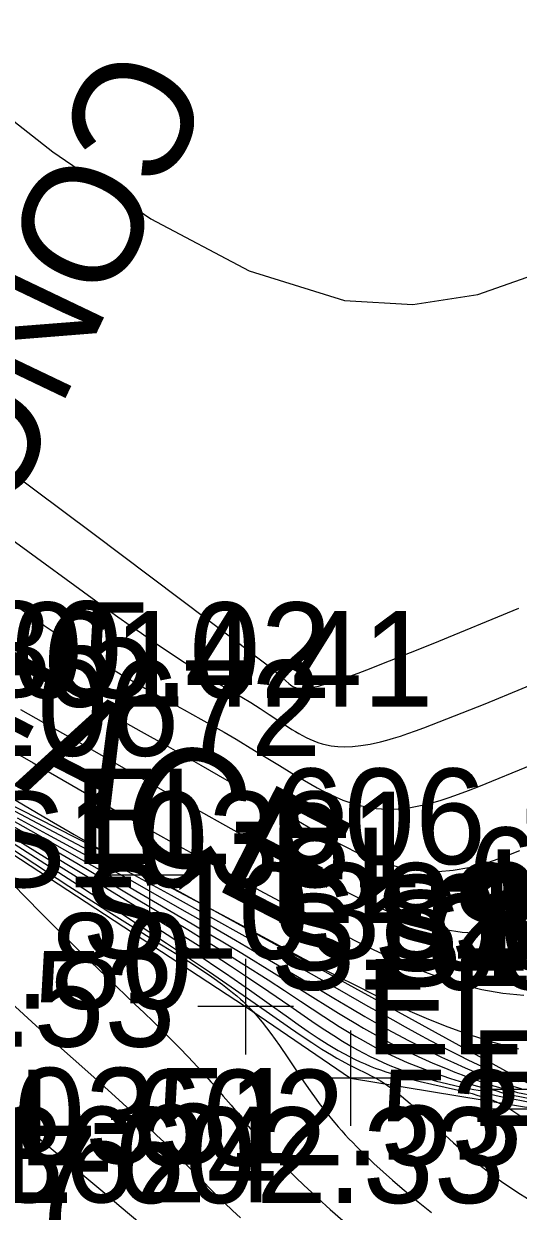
# Model space of a CAD drawing. Extents: x 1729869 to 1735532, y 648588 to 653771.
# Drawn here: x 1730305.14 to 1730325.83, y 653093.31 to 653143.01 of the extents above; entities that cross this region are included whole.
import ezdxf

# ---------------------------------------------------------------- set-up
doc = ezdxf.new("R2010")
doc.units = 0
for name, color, linetype in [('SURVEY - CONTOURS - Index with Text', 7, 'Continuous'), ('SURVEY - CONTOURS - Intermediate with optional Text', 7, 'Continuous'), ('SURVEY - DTM - Breaklines', 7, 'Continuous'), ('SURVEY - DTM - Breaklines - Points - Elevations', 7, 'Continuous'), ('SURVEY - DTM - Breaklines - Points - Locators', 7, 'Continuous'), ('SURVEY - DTM - Breaklines - Points - Numbers', 7, 'Continuous'), ('SURVEY - NON-TRANSPORTATION - Features', 7, 'Continuous'), ('SURVEY - NON-TRANSPORTATION - Features - Points - Elevations', 7, 'Continuous'), ('SURVEY - NON-TRANSPORTATION - Features - Points - Locators', 7, 'Continuous'), ('SURVEY - NON-TRANSPORTATION - Features - Points - Numbers', 7, 'Continuous'), ('SURVEY - NON-TRANSPORTATION - Features Text', 7, 'Continuous'), ('SURVEY - PROPERTY - Property Markers with Text', 7, 'Continuous'), ('SURVEY - TRANSPORTATION - Features - Points - Elevations', 7, 'Continuous'), ('SURVEY - TRANSPORTATION - Features - Points - Numbers', 7, 'Continuous')]:
    doc.layers.add(name, color=color, linetype=linetype)

msp = doc.modelspace()

# ---------------------------------------------------------------- linework, layer by layer
at = {"layer": 'SURVEY - CONTOURS - Index with Text'}
for points in [[(1730304.438, 653121.572), (1730308.523, 653118.592), (1730309.082, 653118.193), (1730309.598, 653117.828), (1730310.073, 653117.496), (1730310.509, 653117.195), (1730310.909, 653116.922), (1730311.273, 653116.677), (1730311.574, 653116.476), (1730311.851, 653116.295), (1730312.34, 653115.981), (1730312.756, 653115.721), (1730313.124, 653115.498), (1730313.594, 653115.221), (1730314.27, 653114.826), (1730314.648, 653114.597), (1730315.029, 653114.356), (1730315.416, 653114.101), (1730316.089, 653113.65), (1730316.366, 653113.471), (1730316.509, 653113.384), (1730316.654, 653113.298), (1730316.804, 653113.215), (1730316.958, 653113.136), (1730317.114, 653113.062), (1730317.277, 653112.994), (1730317.446, 653112.931), (1730317.624, 653112.876), (1730317.811, 653112.83), (1730318.008, 653112.793), (1730318.281, 653112.76), (1730318.578, 653112.749), (1730318.901, 653112.76), (1730319.254, 653112.796), (1730319.642, 653112.86), (1730320.067, 653112.955), (1730320.331, 653113.024), (1730320.609, 653113.104), (1730320.903, 653113.196), (1730321.212, 653113.298), (1730321.538, 653113.411), (1730321.88, 653113.534), (1730324.448, 653114.546), (1730327.541, 653115.823)], [(1730301.614, 653112.376), (1730306.226, 653109.678), (1730307.253, 653109.081), (1730308.205, 653108.533), (1730308.646, 653108.283), (1730309.06, 653108.051), (1730309.568, 653107.772), (1730310.269, 653107.395), (1730312.555, 653106.185), (1730314.07, 653105.373), (1730316.191, 653104.232), (1730316.867, 653103.873), (1730317.565, 653103.507), (1730318.284, 653103.135), (1730319.021, 653102.762), (1730319.764, 653102.394), (1730320.522, 653102.033), (1730321.295, 653101.68), (1730322.083, 653101.342), (1730322.885, 653101.023), (1730323.701, 653100.727), (1730324.773, 653100.387), (1730325.851, 653100.103)], [(1730305.081, 653108.962), (1730307.157, 653107.712), (1730308.131, 653107.121), (1730309.292, 653106.407), (1730311.394, 653105.102), (1730312.331, 653104.513), (1730313.062, 653104.046), (1730313.788, 653103.574), (1730314.506, 653103.099), (1730315.394, 653102.504), (1730316.271, 653101.905), (1730317.011, 653101.394), (1730317.379, 653101.143), (1730317.746, 653100.897), (1730318.113, 653100.658), (1730318.479, 653100.429), (1730318.79, 653100.243), (1730319.103, 653100.066), (1730319.37, 653099.922), (1730319.639, 653099.785), (1730319.911, 653099.653), (1730320.186, 653099.528), (1730320.465, 653099.408), (1730320.748, 653099.295), (1730321.16, 653099.142), (1730321.577, 653099.001), (1730321.997, 653098.872), (1730322.414, 653098.755), (1730322.827, 653098.649), (1730323.231, 653098.555), (1730323.609, 653098.475), (1730323.977, 653098.405), (1730324.337, 653098.344), (1730324.672, 653098.2), (1730325.029, 653098.122), (1730326.608, 653097.81)], [(1730304.633, 653102.01), (1730305.656, 653101.075), (1730306.341, 653100.457), (1730307.214, 653099.681), (1730308.078, 653098.914), (1730308.678, 653098.375), (1730309.272, 653097.834), (1730309.859, 653097.291), (1730310.432, 653096.752), (1730310.716, 653096.481), (1730310.998, 653096.208), (1730311.279, 653095.932), (1730311.557, 653095.655), (1730312.108, 653095.095), (1730312.659, 653094.531), (1730312.938, 653094.25), (1730313.221, 653093.969), (1730313.548, 653093.653), (1730313.881, 653093.339), (1730314.219, 653093.028)]]:
    msp.add_lwpolyline(points, dxfattribs=at)
at = {"layer": 'SURVEY - CONTOURS - Intermediate with optional Text'}
for points in [[(1730285.359, 653153.702), (1730286.84, 653152.751), (1730288.346, 653151.767), (1730289.9, 653150.717), (1730291.527, 653149.567), (1730293.251, 653148.284), (1730295.095, 653146.835), (1730298.565, 653143.953), (1730302.353, 653140.792), (1730306.355, 653137.655), (1730310.462, 653134.847), (1730314.569, 653132.672), (1730318.568, 653131.434), (1730321.426, 653131.263), (1730324.149, 653131.681), (1730326.724, 653132.583)], [(1730301.959, 653126.224), (1730308.028, 653121.684), (1730312.894, 653118.027), (1730314.199, 653117.04), (1730314.879, 653116.518), (1730315.269, 653116.213), (1730315.575, 653115.967), (1730315.81, 653115.772), (1730315.988, 653115.616), (1730316.235, 653115.393), (1730316.301, 653115.339), (1730316.365, 653115.292), (1730316.398, 653115.271), (1730316.433, 653115.253), (1730316.469, 653115.236), (1730316.507, 653115.222), (1730316.548, 653115.21), (1730316.592, 653115.199), (1730316.64, 653115.192), (1730316.692, 653115.186), (1730316.749, 653115.184), (1730316.812, 653115.184), (1730316.879, 653115.187), (1730316.953, 653115.193), (1730317.034, 653115.203), (1730317.122, 653115.217), (1730317.218, 653115.234), (1730317.323, 653115.256), (1730317.473, 653115.291), (1730317.638, 653115.335), (1730317.821, 653115.387), (1730318.023, 653115.448), (1730318.245, 653115.52), (1730318.637, 653115.654), (1730319.132, 653115.834), (1730319.5, 653115.973), (1730322.269, 653117.076), (1730325.855, 653118.546)], [(1730304.671, 653118.753), (1730305.366, 653118.268), (1730306.004, 653117.83), (1730306.589, 653117.435), (1730307.125, 653117.08), (1730307.616, 653116.762), (1730308.065, 653116.476), (1730308.437, 653116.244), (1730308.782, 653116.033), (1730309.103, 653115.84), (1730309.402, 653115.664), (1730309.684, 653115.501), (1730310.21, 653115.202), (1730310.937, 653114.801), (1730311.857, 653114.298), (1730312.553, 653113.91), (1730313.032, 653113.639), (1730313.524, 653113.354), (1730314.026, 653113.06), (1730314.797, 653112.598), (1730315.846, 653111.96), (1730316.365, 653111.643), (1730316.626, 653111.486), (1730316.887, 653111.331), (1730317.151, 653111.18), (1730317.416, 653111.032), (1730317.68, 653110.891), (1730317.947, 653110.758), (1730318.219, 653110.632), (1730318.497, 653110.516), (1730318.783, 653110.412), (1730319.077, 653110.322), (1730319.474, 653110.229), (1730319.892, 653110.166), (1730320.337, 653110.138), (1730320.813, 653110.15), (1730321.325, 653110.207), (1730321.877, 653110.313), (1730322.216, 653110.398), (1730322.572, 653110.501), (1730322.946, 653110.622), (1730323.34, 653110.759), (1730323.754, 653110.912), (1730324.191, 653111.081), (1730326.437, 653112.012)], [(1730304.735, 653116.381), (1730305.176, 653116.119), (1730305.59, 653115.877), (1730305.982, 653115.652), (1730306.355, 653115.441), (1730307.056, 653115.051), (1730309.045, 653113.955), (1730310.055, 653113.392), (1730311.089, 653112.809), (1730312.547, 653111.979), (1730314.825, 653110.673), (1730316.357, 653109.79), (1730316.737, 653109.572), (1730317.118, 653109.356), (1730317.5, 653109.143), (1730317.883, 653108.934), (1730318.262, 653108.734), (1730318.644, 653108.54), (1730319.029, 653108.356), (1730319.419, 653108.184), (1730319.816, 653108.026), (1730320.22, 653107.885), (1730320.755, 653107.731), (1730321.307, 653107.617), (1730321.881, 653107.548), (1730322.479, 653107.533), (1730323.104, 653107.578), (1730323.76, 653107.691), (1730324.155, 653107.788), (1730324.564, 653107.91), (1730324.99, 653108.053), (1730325.434, 653108.218), (1730325.899, 653108.402)], [(1730305.005, 653114.302), (1730306.293, 653113.582), (1730307.611, 653112.836), (1730310.856, 653110.985), (1730312.315, 653110.161), (1730313.812, 653109.324), (1730316.315, 653107.934), (1730316.814, 653107.659), (1730317.313, 653107.387), (1730317.814, 653107.117), (1730318.318, 653106.852), (1730318.816, 653106.595), (1730319.318, 653106.345), (1730319.824, 653106.106), (1730320.335, 653105.88), (1730320.853, 653105.671), (1730321.378, 653105.481), (1730322.069, 653105.269), (1730322.773, 653105.103), (1730323.491, 653104.991), (1730324.222, 653104.943), (1730324.966, 653104.966), (1730325.723, 653105.071), (1730326.167, 653105.17)], [(1730303.885, 653113.017), (1730305.532, 653112.07), (1730307.786, 653110.771), (1730308.958, 653110.099), (1730310.143, 653109.427), (1730310.74, 653109.091), (1730311.34, 653108.756), (1730311.949, 653108.418), (1730313.175, 653107.745), (1730315.027, 653106.738), (1730316.25, 653106.076), (1730316.865, 653105.747), (1730317.482, 653105.42), (1730318.104, 653105.095), (1730318.73, 653104.774), (1730319.351, 653104.462), (1730319.979, 653104.158), (1730320.614, 653103.865), (1730321.256, 653103.587), (1730321.907, 653103.326), (1730322.567, 653103.087), (1730323.434, 653102.815), (1730324.312, 653102.594), (1730325.194, 653102.434), (1730326.071, 653102.345)], [(1730303.604, 653110.663), (1730305.246, 653109.801), (1730306.88, 653108.934), (1730308.507, 653108.064), (1730309.782, 653107.374), (1730311.305, 653106.538), (1730312.913, 653105.646), (1730314.518, 653104.748), (1730316.629, 653103.556), (1730318.353, 653102.575), (1730319.542, 653101.896), (1730320.058, 653101.604), (1730320.58, 653101.312), (1730321.105, 653101.021), (1730321.631, 653100.733), (1730322.154, 653100.452), (1730322.849, 653100.088), (1730323.375, 653099.821), (1730323.723, 653099.649), (1730324.149, 653099.445), (1730324.573, 653099.25), (1730324.997, 653099.067), (1730325.42, 653098.897), (1730325.843, 653098.743)], [(1730304.557, 653109.728), (1730305.431, 653109.24), (1730307.561, 653108.033), (1730308.399, 653107.555), (1730309.43, 653106.96), (1730311.889, 653105.521), (1730312.71, 653105.036), (1730313.405, 653104.621), (1730314.265, 653104.102), (1730315.624, 653103.27), (1730316.793, 653102.547), (1730318.308, 653101.599), (1730318.589, 653101.425), (1730319.033, 653101.158), (1730319.358, 653100.968), (1730319.731, 653100.757), (1730320.108, 653100.549), (1730320.49, 653100.347), (1730320.874, 653100.15), (1730321.261, 653099.96), (1730321.648, 653099.777), (1730321.957, 653099.637), (1730322.266, 653099.502), (1730322.574, 653099.372), (1730322.881, 653099.247), (1730323.187, 653099.126), (1730323.491, 653099.009), (1730323.797, 653098.896), (1730324.101, 653098.787), (1730324.404, 653098.684), (1730324.706, 653098.587), (1730325.007, 653098.498), (1730325.307, 653098.417), (1730325.558, 653098.356), (1730325.807, 653098.279), (1730326.542, 653098.134)], [(1730304.596, 653109.482), (1730305.255, 653109.101), (1730307.359, 653107.873), (1730308.471, 653107.217), (1730309.514, 653106.594), (1730312.004, 653105.092), (1730312.723, 653104.653), (1730313.379, 653104.246), (1730314.353, 653103.634), (1730315.365, 653102.987), (1730316.049, 653102.546), (1730316.723, 653102.105), (1730317.701, 653101.46), (1730318.024, 653101.25), (1730318.346, 653101.045), (1730318.76, 653100.789), (1730319.036, 653100.624), (1730319.221, 653100.517), (1730319.539, 653100.338), (1730319.861, 653100.165), (1730320.186, 653099.998), (1730320.515, 653099.838), (1730320.847, 653099.684), (1730321.183, 653099.536), (1730321.544, 653099.387), (1730321.907, 653099.246), (1730322.272, 653099.112), (1730322.636, 653098.986), (1730322.999, 653098.866), (1730323.36, 653098.754), (1730323.619, 653098.678), (1730323.875, 653098.605), (1730324.131, 653098.536), (1730324.385, 653098.471), (1730324.638, 653098.411), (1730324.891, 653098.356), (1730325.176, 653098.261), (1730325.473, 653098.19), (1730326.687, 653097.95)], [(1730304.87, 653109.779), (1730306.101, 653109.107), (1730307.763, 653108.194), (1730308.709, 653107.67), (1730309.698, 653107.116), (1730311.666, 653105.998), (1730313.064, 653105.198), (1730314.01, 653104.65), (1730315.424, 653103.822), (1730316.768, 653103.028), (1730318.12, 653102.223), (1730318.829, 653101.801), (1730319.408, 653101.463), (1730319.909, 653101.177), (1730320.349, 653100.933), (1730320.792, 653100.691), (1730321.237, 653100.455), (1730321.682, 653100.225), (1730322.124, 653100.003), (1730322.376, 653099.879), (1730322.626, 653099.759), (1730322.875, 653099.641), (1730323.123, 653099.526), (1730323.617, 653099.305), (1730323.973, 653099.15), (1730324.327, 653099.002), (1730324.682, 653098.862), (1730325.036, 653098.731), (1730325.389, 653098.611), (1730325.743, 653098.503), (1730325.949, 653098.447)], [(1730304.506, 653109.07), (1730305.315, 653108.573), (1730307.231, 653107.381), (1730308.212, 653106.765), (1730309.498, 653105.946), (1730311.144, 653104.89), (1730311.931, 653104.378), (1730312.336, 653104.112), (1730312.74, 653103.842), (1730313.143, 653103.571), (1730313.544, 653103.298), (1730313.944, 653103.024), (1730314.585, 653102.579), (1730315.315, 653102.063), (1730316.215, 653101.42), (1730316.631, 653101.125), (1730317.047, 653100.835), (1730317.463, 653100.556), (1730317.88, 653100.289), (1730318.295, 653100.04), (1730318.531, 653099.908), (1730318.767, 653099.782), (1730319.005, 653099.664), (1730319.213, 653099.566), (1730319.423, 653099.473), (1730319.636, 653099.384), (1730319.851, 653099.3), (1730320.069, 653099.22), (1730320.29, 653099.144), (1730320.763, 653098.997), (1730321.246, 653098.864), (1730321.732, 653098.742), (1730322.215, 653098.629), (1730323.328, 653098.378), (1730323.682, 653098.293), (1730323.909, 653098.235), (1730324.137, 653098.157), (1730324.35, 653098.101), (1730324.561, 653098.033), (1730324.769, 653097.952), (1730324.974, 653097.861), (1730325.228, 653097.732), (1730325.479, 653097.588), (1730325.732, 653097.428), (1730325.989, 653097.254)], [(1730304.583, 653108.518), (1730305.614, 653107.845), (1730307.034, 653106.916), (1730308.141, 653106.2), (1730308.7, 653105.841), (1730309.26, 653105.486), (1730309.816, 653105.135), (1730310.587, 653104.655), (1730311.543, 653104.068), (1730312.047, 653103.753), (1730312.537, 653103.439), (1730313.009, 653103.122), (1730313.458, 653102.799), (1730313.882, 653102.468), (1730314.061, 653102.318), (1730314.208, 653102.188), (1730314.319, 653102.086), (1730314.428, 653101.982), (1730314.536, 653101.875), (1730314.643, 653101.764), (1730314.75, 653101.65), (1730315.12, 653101.215), (1730315.485, 653100.74), (1730315.843, 653100.24), (1730316.194, 653099.729), (1730316.866, 653098.728), (1730317.126, 653098.351), (1730317.382, 653097.993), (1730317.508, 653097.821), (1730317.721, 653097.541), (1730317.895, 653097.321), (1730318.069, 653097.107), (1730318.158, 653097.002), (1730318.302, 653096.835), (1730318.449, 653096.67), (1730318.598, 653096.506), (1730318.751, 653096.343), (1730318.907, 653096.18), (1730319.067, 653096.017), (1730319.422, 653095.664), (1730319.794, 653095.31), (1730320.178, 653094.955), (1730320.571, 653094.603), (1730320.972, 653094.256), (1730321.376, 653093.916), (1730321.649, 653093.693), (1730321.924, 653093.473), (1730322.199, 653093.258)], [(1730304.736, 653108.684), (1730305.636, 653108.11), (1730307.194, 653107.106), (1730308.367, 653106.342), (1730309.806, 653105.396), (1730311.115, 653104.53), (1730311.989, 653103.946), (1730312.91, 653103.323), (1730313.824, 653102.698), (1730314.828, 653102.002), (1730316.303, 653100.972), (1730316.755, 653100.662), (1730317.194, 653100.367), (1730317.617, 653100.094), (1730318.019, 653099.846), (1730318.237, 653099.719), (1730318.449, 653099.601), (1730318.734, 653099.45), (1730319.044, 653099.295), (1730319.494, 653099.076), (1730319.681, 653098.98), (1730319.871, 653098.877), (1730320.064, 653098.764), (1730320.262, 653098.638), (1730320.6, 653098.396), (1730320.951, 653098.12), (1730321.311, 653097.815), (1730321.678, 653097.49), (1730322.049, 653097.153), (1730322.773, 653096.491), (1730323.125, 653096.174), (1730323.48, 653095.862), (1730323.825, 653095.567), (1730324.175, 653095.278), (1730324.534, 653094.995), (1730324.901, 653094.719), (1730325.279, 653094.448), (1730325.716, 653094.155), (1730325.81, 653094.093), (1730326.215, 653093.841)], [(1730304.678, 653107.015), (1730305.264, 653106.409), (1730305.85, 653105.814), (1730306.437, 653105.225), (1730306.88, 653104.786), (1730307.325, 653104.349), (1730307.769, 653103.916), (1730308.21, 653103.49), (1730309.033, 653102.702), (1730309.793, 653101.978), (1730310.176, 653101.611), (1730310.555, 653101.243), (1730310.931, 653100.875), (1730311.301, 653100.507), (1730311.665, 653100.139), (1730312.021, 653099.77), (1730312.217, 653099.563), (1730312.41, 653099.355), (1730312.602, 653099.147), (1730312.791, 653098.937), (1730312.978, 653098.726), (1730313.164, 653098.513), (1730313.492, 653098.128), (1730313.816, 653097.74), (1730314.455, 653096.968), (1730314.772, 653096.592), (1730315.087, 653096.227), (1730315.313, 653095.973), (1730315.538, 653095.726), (1730315.764, 653095.486), (1730315.991, 653095.251), (1730316.217, 653095.021), (1730316.527, 653094.715), (1730316.859, 653094.397), (1730317.195, 653094.085), (1730317.449, 653093.852), (1730317.97, 653093.385), (1730318.817, 653092.637)], [(1730304.801, 653097.175), (1730306.792, 653095.519), (1730308.448, 653094.13), (1730309.221, 653093.477), (1730309.996, 653092.816)]]:
    msp.add_lwpolyline(points, dxfattribs=at)
at = {"layer": 'SURVEY - DTM - Breaklines'}
msp.add_lwpolyline([(1730274.053, 653123.933), (1730288.337, 653116.79), (1730302.241, 653109.836), (1730314.427, 653101.87), (1730318.815, 653098.876), (1730326.694, 653097.578), (1730331.148, 653097.73), (1730334.332, 653098.441)], dxfattribs=at)
at = {"layer": 'SURVEY - DTM - Breaklines - Points - Locators'}
for p, q in [((1730314.427, 653103.87), (1730314.427, 653099.87)), ((1730316.427, 653101.87), (1730312.427, 653101.87)), ((1730318.815, 653100.876), (1730318.815, 653096.876)), ((1730320.815, 653098.876), (1730316.815, 653098.876)), ((1730328.694, 653097.578), (1730324.694, 653097.578))]:
    msp.add_line(p, q, dxfattribs=at)
at = {"layer": 'SURVEY - NON-TRANSPORTATION - Features'}
msp.add_lwpolyline([(1730274.751, 653125.359), (1730292.606, 653116.424), (1730310.403, 653107.368), (1730326.726, 653098.398), (1730331.022, 653098.376), (1730334.324, 653098.673), (1730334.332, 653098.441)], dxfattribs=at)
at = {"layer": 'SURVEY - NON-TRANSPORTATION - Features - Points - Locators'}
for p, q in [((1730310.403, 653109.368), (1730310.403, 653105.368)), ((1730312.403, 653107.368), (1730308.403, 653107.368)), ((1730328.726, 653098.398), (1730324.726, 653098.398))]:
    msp.add_line(p, q, dxfattribs=at)

# ---------------------------------------------------------------- texts
at = {"layer": 'SURVEY - DTM - Breaklines - Points - Elevations'}
for s, p in [('EL-605.02', (1730293.337, 653114.79)), ('EL-606.08', (1730307.241, 653107.836)), ('EL-601.80', (1730287.518, 653101.779)), ('EL-606.95', (1730319.427, 653099.87)), ('EL-607.69', (1730323.815, 653096.876)), ('EL-602.53', (1730301.328, 653095.226)), ('EL-601.77', (1730283.541, 653092.89))]:
    msp.add_text(s, height=4, dxfattribs=at).set_placement(p)
at = {"layer": 'SURVEY - DTM - Breaklines - Points - Numbers'}
for s, p in [('S10380', (1730290.828, 653114.836)), ('S10381', (1730303.345, 653106.87)), ('S10382', (1730307.575, 653103.876)), ('S10385', (1730323.092, 653103.441)), ('S10383', (1730315.454, 653102.578)), ('S10384', (1730319.908, 653102.73)), ('S10351', (1730298.197, 653095.306))]:
    msp.add_text(s, height=4, dxfattribs=at).set_placement(p)
at = {"layer": 'SURVEY - NON-TRANSPORTATION - Features - Points - Elevations'}
for s, p in [('EL-614.41', (1730297.606, 653114.424)), ('EL-615.05', (1730315.403, 653105.368))]:
    msp.add_text(s, height=4, dxfattribs=at).set_placement(p)
at = {"layer": 'SURVEY - NON-TRANSPORTATION - Features - Points - Numbers'}
for s, p in [('S10672', (1730299.163, 653112.368)), ('S10673', (1730315.486, 653103.398)), ('S10674', (1730319.782, 653103.376)), ('S10676', (1730322.982, 653103.441)), ('S10675', (1730323.084, 653103.673))]:
    msp.add_text(s, height=4, dxfattribs=at).set_placement(p)
at = {"layer": 'SURVEY - NON-TRANSPORTATION - Features Text'}
msp.add_text('ROCK FACE', height=5, rotation=332.8704, dxfattribs=at).set_placement((1730282.205, 653122.662))
at = {"layer": 'SURVEY - PROPERTY - Property Markers with Text'}
msp.add_text('CONC.', height=5.0001, rotation=244.4461, dxfattribs=at).set_placement((1730308.554, 653142.414))
at = {"layer": 'SURVEY - TRANSPORTATION - Features - Points - Elevations'}
for s, p in [('EL-601.53', (1730286.81, 653100.197)), ('EL-602.33', (1730300.589, 653093.65))]:
    msp.add_text(s, height=4, dxfattribs=at).set_placement(p)
at = {"layer": 'SURVEY - TRANSPORTATION - Features - Points - Numbers'}
msp.add_text('S13624', height=4, dxfattribs=at).set_placement((1730297.314, 653093.677))

doc.saveas('drawing.dxf')
